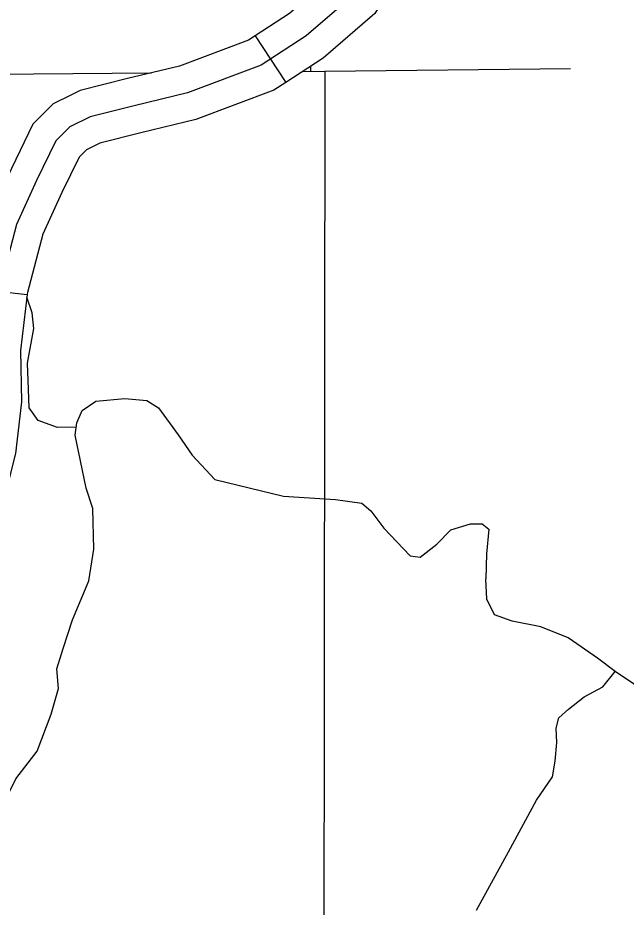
# Model space of a CAD drawing. Extents: x 813775 to 1157140, y 1757555 to 1979907.
# Drawn here: x 1026181 to 1029444, y 1807459 to 1812229 of the extents above; entities that cross this region are included whole.
import ezdxf

# ---------------------------------------------------------------- set-up
doc = ezdxf.new("R2010")
doc.units = 0
for name, color, linetype in [('Level 24', 7, 'Continuous'), ('Level 35', 7, 'Continuous'), ('Level 4', 7, 'Continuous'), ('Level 45', 7, 'Continuous'), ('Level 5', 7, 'Continuous')]:
    doc.layers.add(name, color=color, linetype=linetype)

msp = doc.modelspace()

# ---------------------------------------------------------------- linework, layer by layer
at = {"layer": 'Level 24'}
msp.add_lwpolyline([(1027980.5, 1812349.8), (1027728.8, 1812132.4), (1027486.9, 1811974.3), (1027092.1, 1811826.1), (1026805.8, 1811756.9), (1026568.9, 1811697.6), (1026460.3, 1811643.3), (1026386.2, 1811569.2), (1026282.6, 1811356.7), (1026174, 1811119.6), (1026085.1, 1810783.6), (1026045.6, 1810452.6), (1026050.6, 1810175.9), (1026021, 1809919), (1025937, 1809583), (1025877.8, 1809257.9)], dxfattribs=at)
at = {"layer": 'Level 35'}
for points in [[(1026494.4, 1810033), (1026394.1, 1810031), (1026290.8, 1810068.4), (1026242.1, 1810137.3), (1026239.2, 1810234.9), (1026233.5, 1810375.6), (1026267.9, 1810562.2), (1026259.3, 1810645.5), (1026229.8, 1810729.8)], [(1026474.4, 1808999.1), (1026563.3, 1809208.7), (1026589.1, 1809378.1), (1026583.4, 1809596.3), (1026549, 1809705.4), (1026517.4, 1809851.8), (1026488.7, 1809989.7), (1026497.3, 1810055.7), (1026526, 1810121.7), (1026600.6, 1810173.4), (1026755.5, 1810187.8), (1026873.1, 1810176.3), (1026936.2, 1810136.1), (1027042.3, 1809992.5), (1027117.2, 1809883.7), (1027238.5, 1809753.2), (1027606.8, 1809662.3), (1027885, 1809645), (1028026.1, 1809625), (1028074.9, 1809584.8)], [(1028074.9, 1809584.8), (1028144.6, 1809491.6), (1028285.1, 1809342.3), (1028339.6, 1809336.6), (1028428.5, 1809405.5), (1028503.1, 1809483), (1028609.2, 1809514.6), (1028672.3, 1809514.6), (1028706.8, 1809485.9), (1028695.3, 1809353.8), (1028691.6, 1809220)], [(1030507.8, 1808373.6), (1030375.2, 1808447.6), (1030294.9, 1808470.6), (1030151.5, 1808479.2), (1030022.4, 1808505.1), (1029910.6, 1808528), (1029830.2, 1808585.5), (1029741.3, 1808611.3), (1029669.6, 1808617), (1029563.5, 1808619.9), (1029483.2, 1808657.2), (1029385.7, 1808723.3), (1029291, 1808795.1), (1029133.3, 1808904.2), (1028987, 1808961.6), (1028832.1, 1808993.2), (1028737.4, 1809027.6), (1028697.3, 1809110.9), (1028691.6, 1809220)], [(1025683.6, 1807473.9), (1025791.7, 1807566.4), (1025955.2, 1807692.8), (1026070, 1807796.1), (1026110.1, 1807931.1), (1026121.6, 1808045.9), (1026170.4, 1808146.4), (1026285.1, 1808295.7), (1026359.7, 1808493.8), (1026399.8, 1808631.6), (1026391.2, 1808737.8), (1026425.6, 1808847), (1026474.4, 1808999.1)], [(1029134.8, 1808520.1), (1029218, 1808586.1), (1029318.4, 1808640.7), (1029385.7, 1808723.3)], [(1028641.5, 1807443.4), (1028813.6, 1807756.4), (1028962.7, 1808032), (1029048.8, 1808158.3), (1029063.1, 1808241.6), (1029071.7, 1808342.1), (1029068.9, 1808419.6), (1029083.2, 1808474.2), (1029134.8, 1808520.1)]]:
    msp.add_lwpolyline(points, dxfattribs=at)
at = {"layer": 'Level 4'}
for points in [[(1027709, 1811940.3), (1027827.5, 1811941.7), (1029146.2, 1811957.2)], [(1021832.4, 1811891.1), (1026898.4, 1811933.6)]]:
    msp.add_lwpolyline(points, dxfattribs=at)
at = {"layer": 'Level 45'}
for p, q in [((1027454, 1812132), (1027618.1, 1811880.9)), ((1025933.6, 1810779.7), (1026231.5, 1810744.1))]:
    msp.add_line(p, q, dxfattribs=at)
for points in [[(1028143.1, 1812911.9), (1028185.1, 1812859.4), (1028210.3, 1812581.7), (1028189.9, 1812405.1), (1028096.4, 1812251.7), (1027819.3, 1812012.3), (1027618.1, 1811880.9)], [(1027894.5, 1812742.5), (1027908.7, 1812585.3), (1027899.5, 1812505), (1027864.7, 1812448), (1027638.3, 1812252.5), (1027454, 1812132)], [(1027454, 1812132), (1027418.7, 1812108.9), (1027047.9, 1811969.7), (1026770, 1811902.6), (1026516.5, 1811839.1), (1026468.8, 1811815.3)], [(1027618.1, 1811880.9), (1027555.2, 1811839.7), (1027136.2, 1811682.4), (1026841.6, 1811611.3), (1026621.2, 1811556.1), (1026603.1, 1811547)], [(1026468.8, 1811815.3), (1026371.4, 1811766.5), (1026262.4, 1811657.5), (1026147, 1811420.8), (1026032.2, 1811170.3), (1025937.4, 1810811.8), (1025933.6, 1810779.7)], [(1026603.1, 1811547), (1026549.2, 1811520), (1026510, 1811480.9), (1026418.2, 1811292.6), (1026315.7, 1811068.8), (1026232.8, 1810755.4), (1026231.5, 1810744.1)], [(1026231.5, 1810744.1), (1026195.8, 1810445), (1026200.7, 1810168.6), (1026168.9, 1809892.1), (1026115.8, 1809679.7)]]:
    msp.add_lwpolyline(points, dxfattribs=at)
at = {"layer": 'Level 5'}
for points in [[(1027751.4, 1811968), (1027751.2, 1811940.8)], [(1027827.5, 1811941.7), (1027818.6, 1803886.6)]]:
    msp.add_lwpolyline(points, dxfattribs=at)

doc.saveas('drawing.dxf')
